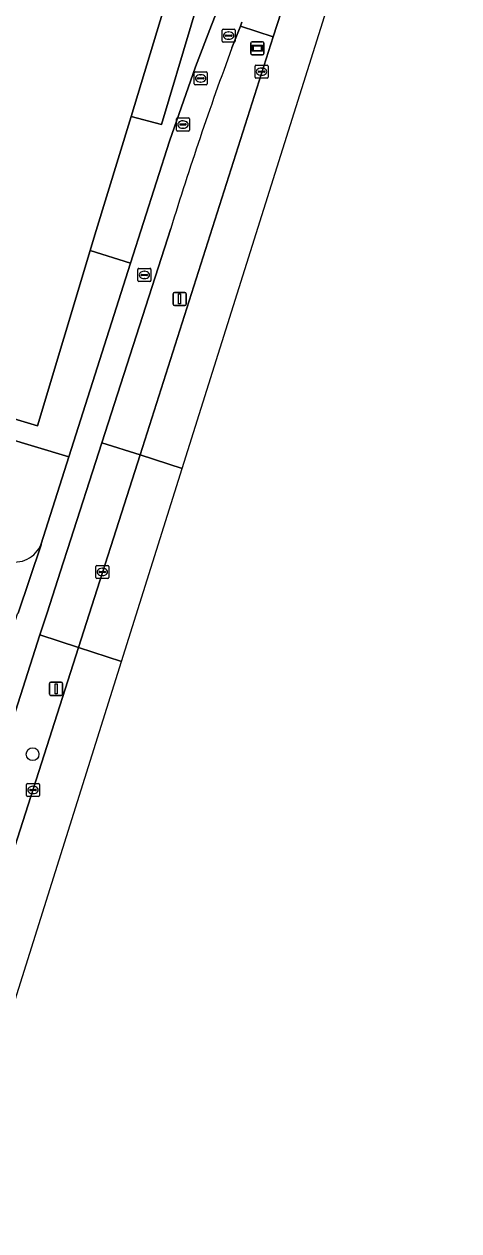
# Model space of a CAD drawing. Extents: x 160675 to 161153, y 383241 to 383714.
# Drawn here: x 161119.1 to 161152.3, y 383407.9 to 383500.1 of the extents above; entities that cross this region are included whole.
import ezdxf

# ---------------------------------------------------------------- set-up
doc = ezdxf.new("R2010")
doc.units = 0
for name, color, linetype in [('IMGEO_Berm_groen', 7, 'Continuous'), ('IMGEO_Boom', 7, 'Continuous'), ('IMGEO_Brandkraan', 7, 'Continuous'), ('IMGEO_Fietspad_gesloten', 7, 'Continuous'), ('IMGEO_Kolk', 7, 'Continuous'), ('IMGEO_Lichtmast', 7, 'Continuous'), ('IMGEO_Pand', 7, 'Continuous'), ('IMGEO_Rijbaan_lokaal_gesloten', 7, 'Continuous'), ('IMGEO_Rijbaan_lokaal_open', 7, 'Continuous'), ('IMGEO_Rioolput', 7, 'Continuous'), ('IMGEO_Voetpad_gesloten', 7, 'Continuous'), ('IMGEO_Voetpad_open', 7, 'Continuous'), ('IMGEO_Wegwijzer', 7, 'Continuous')]:
    doc.layers.add(name, color=color, linetype=linetype)

msp = doc.modelspace()

# ---------------------------------------------------------------- linework, layer by layer
at = {"layer": 'IMGEO_Berm_groen'}
for points in [[(161138.111, 383499.099), (161135.613, 383499.925), (161134.956, 383498.246)], [(161130.278, 383484.457), (161125.007, 383468.087), (161127.936, 383467.169), (161138.111, 383499.099)], [(161107.479, 383403.331), (161107.605, 383403.724), (161123.228, 383452.452), (161120.279, 383453.425), (161113.225, 383431.432), (161101.56, 383395.014), (161107.563, 383393.154), (161107.574, 383393.19), (161107.381, 383400.912)]]:
    msp.add_lwpolyline(points, dxfattribs=at)
msp.add_arc((161374.899, 383409.156), 255.948, 159.63019, 162.89019, dxfattribs=at)
at = {"layer": 'IMGEO_Boom'}
msp.add_circle((161119.714, 383444.298), 0.489, dxfattribs=at)
at = {"layer": 'IMGEO_Brandkraan'}
for p, q in [((161132.067, 383495.497), (161132.067, 383496.349)), ((161132.142, 383496.423), (161132.994, 383496.423)), ((161132.326, 383495.917), (161132.326, 383495.929)), ((161132.764, 383495.88), (161132.366, 383495.88)), ((161132.369, 383495.966), (161132.767, 383495.966)), ((161132.578, 383495.643), (161132.553, 383495.643)), ((161132.555, 383496.203), (161132.58, 383496.203)), ((161132.81, 383495.929), (161132.81, 383495.917)), ((161133.068, 383496.349), (161133.068, 383495.497)), ((161132.994, 383495.423), (161132.142, 383495.423)), ((161130.711, 383491.973), (161130.711, 383492.825)), ((161130.786, 383492.899), (161131.638, 383492.899)), ((161131.712, 383492.825), (161131.712, 383491.973)), ((161131.638, 383491.899), (161130.786, 383491.899)), ((161130.97, 383492.393), (161130.97, 383492.405)), ((161131.408, 383492.356), (161131.01, 383492.356)), ((161131.013, 383492.442), (161131.411, 383492.442)), ((161131.222, 383492.119), (161131.197, 383492.119)), ((161131.199, 383492.679), (161131.224, 383492.679)), ((161131.454, 383492.405), (161131.454, 383492.393))]:
    msp.add_line(p, q, dxfattribs=at)
for points in [[(161132.067, 383495.497), (161132.067, 383496.349)], [(161132.142, 383496.423), (161132.994, 383496.423)], [(161133.068, 383496.349), (161133.068, 383495.497)], [(161132.994, 383495.423), (161132.142, 383495.423)], [(161130.711, 383491.973), (161130.711, 383492.825)], [(161130.786, 383492.899), (161131.638, 383492.899)], [(161131.712, 383492.825), (161131.712, 383491.973)], [(161131.638, 383491.899), (161130.786, 383491.899)]]:
    msp.add_lwpolyline(points, dxfattribs=at)
for centre, radius, start, end in [((161132.144, 383496.347), 0.0765, 91.55205, 178.44795), ((161132.144, 383496.347), 0.0765, 91.55205, 178.44795), ((161132.366, 383495.926), 0.0403, 85.87752, 175.75265), ((161132.363, 383495.916), 0.0366, 178.93798, 274.71019), ((161132.767, 383495.923), 0.043, 264.86636, 352.45326), ((161132.771, 383495.928), 0.0386, 1.73085, 96.63898), ((161132.992, 383496.347), 0.0765, 1.55205, 88.44795), ((161132.992, 383496.347), 0.0765, 1.55205, 88.44795), ((161132.144, 383495.499), 0.0765, 181.55205, 268.44795), ((161132.144, 383495.499), 0.0765, 181.55205, 268.44795), ((161132.992, 383495.499), 0.0765, 271.55205, 358.44795), ((161132.992, 383495.499), 0.0765, 271.55205, 358.44795), ((161130.788, 383492.823), 0.0765, 91.55205, 178.44795), ((161130.788, 383492.823), 0.0765, 91.55205, 178.44795), ((161131.636, 383492.823), 0.0765, 1.55205, 88.44795), ((161131.636, 383492.823), 0.0765, 1.55205, 88.44795), ((161130.788, 383491.975), 0.0765, 181.55205, 268.44795), ((161130.788, 383491.975), 0.0765, 181.55205, 268.44795), ((161131.01, 383492.402), 0.0403, 85.87752, 175.75265), ((161131.007, 383492.392), 0.0366, 178.93798, 274.71019), ((161131.411, 383492.399), 0.043, 264.86636, 352.45326), ((161131.415, 383492.404), 0.0386, 1.73085, 96.63898), ((161131.636, 383491.975), 0.0765, 271.55205, 358.44795), ((161131.636, 383491.975), 0.0765, 271.55205, 358.44795)]:
    msp.add_arc(centre, radius, start, end, dxfattribs=at)
for centre, major_axis, ratio, start_param, end_param in [((161132.554, 383495.923), (-0.387, 0.002), 0.722429, 4.712389, 7.853982), ((161132.579, 383495.923), (-0.39, 0.002), 0.717154, 1.570796, 4.712389), ((161131.198, 383492.399), (-0.387, 0.002), 0.722429, 4.712389, 7.853982), ((161131.223, 383492.399), (-0.39, 0.002), 0.717154, 1.570796, 4.712389)]:
    msp.add_ellipse(centre, major_axis=major_axis, ratio=ratio, start_param=start_param, end_param=end_param, dxfattribs=at)
at = {"layer": 'IMGEO_Fietspad_gesloten'}
for points in [[(161136.323, 383508.668), (161135.437, 383505.693), (161134.331, 383502.407), (161133.4, 383500), (161132.165, 383496.809), (161130.173, 383491.135), (161127.208, 383481.818), (161122.498, 383467.015), (161120.382, 383460.363), (161120.37, 383460.302), (161118.601, 383455.071), (161118.548, 383454.992), (161111.242, 383432.14), (161095.589, 383383.263), (161087.624, 383358.486), (161087.564, 383358.301), (161083.78, 383346.529), (161083.048, 383344.18), (161082.416, 383341.836)], [(161134.956, 383498.246), (161135.613, 383499.925), (161135.642, 383500), (161135.725, 383500.212)], [(161125.007, 383468.087), (161130.278, 383484.457)], [(161084.465, 383341.347), (161085.045, 383343.449), (161085.62, 383345.335), (161089.577, 383357.659), (161089.636, 383357.844), (161090.169, 383359.505), (161092.79, 383367.643), (161096.168, 383378.107), (161097.142, 383381.223), (161101.56, 383395.014), (161113.225, 383431.432), (161120.279, 383453.425), (161120.819, 383455.108), (161122.052, 383458.909), (161122.383, 383459.936), (161125.007, 383468.087)], [(161118.548, 383454.992), (161118.601, 383455.071), (161120.37, 383460.302), (161120.382, 383460.363)]]:
    msp.add_lwpolyline(points, dxfattribs=at)
for centre, radius, start, end in [((161374.899, 383409.156), 255.948, 159.63019, 162.89019), ((161118.329, 383461.181), 2.21, 254.03275, 338.28491)]:
    msp.add_arc(centre, radius, start, end, dxfattribs=at)
at = {"layer": 'IMGEO_Kolk'}
for p, q in [((161136.723, 383496.011), (161136.723, 383496.863)), ((161136.798, 383496.937), (161137.65, 383496.937)), ((161137.211, 383496.717), (161137.236, 383496.717)), ((161137.724, 383496.863), (161137.724, 383496.011)), ((161137.65, 383495.937), (161136.798, 383495.937)), ((161136.982, 383496.431), (161136.982, 383496.443)), ((161137.42, 383496.394), (161137.022, 383496.394)), ((161137.025, 383496.48), (161137.423, 383496.48)), ((161137.234, 383496.157), (161137.209, 383496.157)), ((161137.466, 383496.443), (161137.466, 383496.431)), ((161124.62, 383458.718), (161125.472, 383458.718)), ((161124.545, 383457.792), (161124.545, 383458.644)), ((161124.804, 383458.212), (161124.804, 383458.224)), ((161125.242, 383458.175), (161124.844, 383458.175)), ((161124.847, 383458.261), (161125.245, 383458.261)), ((161125.056, 383457.938), (161125.031, 383457.938)), ((161125.033, 383458.498), (161125.058, 383458.498)), ((161125.288, 383458.224), (161125.288, 383458.212)), ((161125.546, 383458.644), (161125.546, 383457.792)), ((161125.472, 383457.718), (161124.62, 383457.718)), ((161119.25, 383441.138), (161119.25, 383441.99)), ((161119.325, 383442.064), (161120.177, 383442.064)), ((161119.509, 383441.558), (161119.509, 383441.57)), ((161119.947, 383441.521), (161119.549, 383441.521)), ((161119.552, 383441.607), (161119.95, 383441.607)), ((161119.761, 383441.284), (161119.736, 383441.284)), ((161119.738, 383441.844), (161119.763, 383441.844)), ((161119.993, 383441.57), (161119.993, 383441.558)), ((161120.251, 383441.99), (161120.251, 383441.138)), ((161120.177, 383441.064), (161119.325, 383441.064))]:
    msp.add_line(p, q, dxfattribs=at)
for points in [[(161136.723, 383496.011), (161136.723, 383496.863)], [(161136.798, 383496.937), (161137.65, 383496.937)], [(161137.724, 383496.863), (161137.724, 383496.011)], [(161137.65, 383495.937), (161136.798, 383495.937)], [(161124.62, 383458.718), (161125.472, 383458.718)], [(161124.545, 383457.792), (161124.545, 383458.644)], [(161125.546, 383458.644), (161125.546, 383457.792)], [(161125.472, 383457.718), (161124.62, 383457.718)], [(161119.25, 383441.138), (161119.25, 383441.99)], [(161119.325, 383442.064), (161120.177, 383442.064)], [(161120.251, 383441.99), (161120.251, 383441.138)], [(161120.177, 383441.064), (161119.325, 383441.064)]]:
    msp.add_lwpolyline(points, dxfattribs=at)
for centre, radius, start, end in [((161136.8, 383496.861), 0.0765, 91.55205, 178.44795), ((161136.8, 383496.861), 0.0765, 91.55205, 178.44795), ((161137.648, 383496.861), 0.0765, 1.55205, 88.44795), ((161137.648, 383496.861), 0.0765, 1.55205, 88.44795), ((161136.8, 383496.013), 0.0765, 181.55205, 268.44795), ((161136.8, 383496.013), 0.0765, 181.55205, 268.44795), ((161137.022, 383496.44), 0.0403, 85.87752, 175.75265), ((161137.019, 383496.43), 0.0366, 178.93798, 274.71019), ((161137.423, 383496.437), 0.043, 264.86636, 352.45326), ((161137.427, 383496.442), 0.0386, 1.73085, 96.63898), ((161137.648, 383496.013), 0.0765, 271.55205, 358.44795), ((161137.648, 383496.013), 0.0765, 271.55205, 358.44795), ((161124.622, 383458.642), 0.0765, 91.55205, 178.44795), ((161124.622, 383458.642), 0.0765, 91.55205, 178.44795), ((161125.47, 383458.642), 0.0765, 1.55205, 88.44795), ((161125.47, 383458.642), 0.0765, 1.55205, 88.44795), ((161124.622, 383457.794), 0.0765, 181.55205, 268.44795), ((161124.622, 383457.794), 0.0765, 181.55205, 268.44795), ((161124.844, 383458.221), 0.0403, 85.87752, 175.75265), ((161124.841, 383458.211), 0.0366, 178.93798, 274.71019), ((161125.245, 383458.218), 0.043, 264.86636, 352.45326), ((161125.249, 383458.223), 0.0386, 1.73085, 96.63898), ((161125.47, 383457.794), 0.0765, 271.55205, 358.44795), ((161125.47, 383457.794), 0.0765, 271.55205, 358.44795), ((161119.327, 383441.988), 0.0765, 91.55205, 178.44795), ((161119.327, 383441.988), 0.0765, 91.55205, 178.44795), ((161119.549, 383441.567), 0.0403, 85.87752, 175.75265), ((161119.546, 383441.557), 0.0366, 178.93798, 274.71019), ((161119.95, 383441.564), 0.043, 264.86636, 352.45326), ((161119.954, 383441.569), 0.0386, 1.73085, 96.63898), ((161120.175, 383441.988), 0.0765, 1.55205, 88.44795), ((161120.175, 383441.988), 0.0765, 1.55205, 88.44795), ((161119.327, 383441.14), 0.0765, 181.55205, 268.44795), ((161119.327, 383441.14), 0.0765, 181.55205, 268.44795), ((161120.175, 383441.14), 0.0765, 271.55205, 358.44795), ((161120.175, 383441.14), 0.0765, 271.55205, 358.44795)]:
    msp.add_arc(centre, radius, start, end, dxfattribs=at)
for centre, major_axis, ratio, start_param, end_param in [((161137.21, 383496.437), (-0.387, 0.002), 0.722429, 4.712389, 7.853982), ((161137.235, 383496.437), (-0.39, 0.002), 0.717154, 1.570796, 4.712389), ((161125.032, 383458.218), (-0.387, 0.002), 0.722429, 4.712389, 7.853982), ((161125.057, 383458.218), (-0.39, 0.002), 0.717154, 1.570796, 4.712389), ((161119.737, 383441.564), (-0.387, 0.002), 0.722429, 4.712389, 7.853982), ((161119.762, 383441.564), (-0.39, 0.002), 0.717154, 1.570796, 4.712389)]:
    msp.add_ellipse(centre, major_axis=major_axis, ratio=ratio, start_param=start_param, end_param=end_param, dxfattribs=at)
at = {"layer": 'IMGEO_Lichtmast'}
for p, q in [((161130.464, 383478.678), (161130.464, 383479.478)), ((161130.464, 383479.478), (161130.464, 383478.678)), ((161130.564, 383479.578), (161131.354, 383479.578)), ((161131.354, 383479.578), (161130.564, 383479.578)), ((161131.454, 383479.478), (161131.454, 383478.678)), ((161131.454, 383478.678), (161131.454, 383479.478)), ((161131.354, 383478.578), (161130.564, 383478.578)), ((161130.564, 383478.578), (161131.354, 383478.578)), ((161121.017, 383448.892), (161121.017, 383449.692)), ((161121.017, 383449.692), (161121.017, 383448.892)), ((161121.117, 383449.792), (161121.907, 383449.792)), ((161121.907, 383449.792), (161121.117, 383449.792)), ((161122.007, 383449.692), (161122.007, 383448.892)), ((161122.007, 383448.892), (161122.007, 383449.692)), ((161121.907, 383448.792), (161121.117, 383448.792)), ((161121.117, 383448.792), (161121.907, 383448.792))]:
    msp.add_line(p, q, dxfattribs=at)
for points in [[(161130.884, 383479.453), (161131.034, 383479.453), (161131.034, 383478.703), (161130.884, 383478.703), (161130.884, 383479.453)], [(161121.437, 383449.667), (161121.587, 383449.667), (161121.587, 383448.917), (161121.437, 383448.917), (161121.437, 383449.667)]]:
    msp.add_lwpolyline(points, dxfattribs=at)
for centre, start, end in [((161130.564, 383479.478), 90, 180), ((161130.564, 383479.478), 90, 180), ((161131.354, 383479.478), 0, 90), ((161131.354, 383479.478), 360, 90), ((161130.564, 383478.678), 180, 270), ((161130.564, 383478.678), 180, 270), ((161131.354, 383478.678), 270, 0), ((161131.354, 383478.678), 270, 0), ((161121.117, 383449.692), 90, 180), ((161121.117, 383449.692), 90, 180), ((161121.907, 383449.692), 0, 90), ((161121.907, 383449.692), 360, 90), ((161121.117, 383448.892), 180, 270), ((161121.117, 383448.892), 180, 270), ((161121.907, 383448.892), 270, 0), ((161121.907, 383448.892), 270, 0)]:
    msp.add_arc(centre, 0.1, start, end, dxfattribs=at)
at = {"layer": 'IMGEO_Pand'}
msp.add_lwpolyline([(161098.449, 383475.853), (161120.099, 383469.376), (161124.121, 383482.779), (161124.476, 383483.962), (161127.242, 383493.025), (161131.445, 383506.803)], dxfattribs=at)
at = {"layer": 'IMGEO_Rijbaan_lokaal_gesloten'}
for points in [[(161131.164, 383466.132), (161151.344, 383530.186), (161152.314, 383553.93), (161150.533, 383553.729), (161150.571, 383553.488)], [(161143.824, 383517.156), (161143.766, 383516.961), (161141.011, 383508.317), (161139.017, 383501.943), (161138.111, 383499.099), (161127.936, 383467.169), (161131.164, 383466.132)], [(161108.114, 383392.971), (161126.512, 383451.368), (161123.228, 383452.452), (161107.605, 383403.724), (161107.479, 383403.331)]]:
    msp.add_lwpolyline(points, dxfattribs=at)
at = {"layer": 'IMGEO_Rijbaan_lokaal_open'}
msp.add_lwpolyline([(161120.382, 383460.363), (161122.498, 383467.015), (161097.981, 383474.366), (161097.996, 383474.414), (161093.161, 383475.961), (161092.976, 383475.361), (161090.671, 383476.078), (161087.381, 383477.149), (161078.576, 383479.739), (161077.164, 383480.155)], dxfattribs=at)
msp.add_lwpolyline([(161126.512, 383451.368), (161131.164, 383466.132), (161127.936, 383467.169), (161123.228, 383452.452)], close=True, dxfattribs=at)
msp.add_arc((161118.329, 383461.181), 2.21, 254.03275, 338.28491, dxfattribs=at)
at = {"layer": 'IMGEO_Rioolput'}
for p, q in [((161134.205, 383498.763), (161134.205, 383499.615)), ((161134.28, 383499.689), (161135.132, 383499.689)), ((161134.693, 383499.469), (161134.718, 383499.469)), ((161135.206, 383499.615), (161135.206, 383498.763)), ((161135.132, 383498.689), (161134.28, 383498.689)), ((161134.464, 383499.183), (161134.464, 383499.195)), ((161134.902, 383499.146), (161134.504, 383499.146)), ((161134.507, 383499.232), (161134.905, 383499.232)), ((161134.716, 383498.909), (161134.691, 383498.909)), ((161134.948, 383499.195), (161134.948, 383499.183)), ((161127.766, 383480.484), (161127.766, 383481.336)), ((161127.841, 383481.41), (161128.693, 383481.41)), ((161128.025, 383480.904), (161128.025, 383480.916)), ((161128.463, 383480.867), (161128.065, 383480.867)), ((161128.068, 383480.953), (161128.466, 383480.953)), ((161128.254, 383481.19), (161128.279, 383481.19)), ((161128.509, 383480.916), (161128.509, 383480.904)), ((161128.767, 383481.336), (161128.767, 383480.484)), ((161128.693, 383480.41), (161127.841, 383480.41)), ((161128.277, 383480.63), (161128.252, 383480.63))]:
    msp.add_line(p, q, dxfattribs=at)
for points in [[(161134.205, 383498.763), (161134.205, 383499.615)], [(161134.28, 383499.689), (161135.132, 383499.689)], [(161135.206, 383499.615), (161135.206, 383498.763)], [(161135.132, 383498.689), (161134.28, 383498.689)], [(161127.766, 383480.484), (161127.766, 383481.336)], [(161127.841, 383481.41), (161128.693, 383481.41)], [(161128.767, 383481.336), (161128.767, 383480.484)], [(161128.693, 383480.41), (161127.841, 383480.41)]]:
    msp.add_lwpolyline(points, dxfattribs=at)
for centre, radius, start, end in [((161134.282, 383499.613), 0.0765, 91.55205, 178.44795), ((161134.282, 383499.613), 0.0765, 91.55205, 178.44795), ((161135.13, 383499.613), 0.0765, 1.55205, 88.44795), ((161135.13, 383499.613), 0.0765, 1.55205, 88.44795), ((161134.282, 383498.765), 0.0765, 181.55205, 268.44795), ((161134.282, 383498.765), 0.0765, 181.55205, 268.44795), ((161134.504, 383499.192), 0.0403, 85.87752, 175.75265), ((161134.501, 383499.182), 0.0366, 178.93798, 274.71019), ((161134.905, 383499.189), 0.043, 264.86636, 352.45326), ((161134.909, 383499.194), 0.0386, 1.73085, 96.63898), ((161135.13, 383498.765), 0.0765, 271.55205, 358.44795), ((161135.13, 383498.765), 0.0765, 271.55205, 358.44795), ((161127.843, 383481.334), 0.0765, 91.55205, 178.44795), ((161127.843, 383481.334), 0.0765, 91.55205, 178.44795), ((161128.065, 383480.913), 0.0403, 85.87752, 175.75265), ((161128.062, 383480.903), 0.0366, 178.93798, 274.71019), ((161128.466, 383480.91), 0.043, 264.86636, 352.45326), ((161128.47, 383480.915), 0.0386, 1.73085, 96.63898), ((161128.691, 383481.334), 0.0765, 1.55205, 88.44795), ((161128.691, 383481.334), 0.0765, 1.55205, 88.44795), ((161127.843, 383480.486), 0.0765, 181.55205, 268.44795), ((161127.843, 383480.486), 0.0765, 181.55205, 268.44795), ((161128.691, 383480.486), 0.0765, 271.55205, 358.44795), ((161128.691, 383480.486), 0.0765, 271.55205, 358.44795)]:
    msp.add_arc(centre, radius, start, end, dxfattribs=at)
for centre, major_axis, ratio, start_param, end_param in [((161134.692, 383499.189), (-0.387, 0.002), 0.722429, 4.712389, 7.853982), ((161134.717, 383499.189), (-0.39, 0.002), 0.717154, 1.570796, 4.712389), ((161128.253, 383480.91), (-0.387, 0.002), 0.722429, 4.712389, 7.853982), ((161128.278, 383480.91), (-0.39, 0.002), 0.717154, 1.570796, 4.712389)]:
    msp.add_ellipse(centre, major_axis=major_axis, ratio=ratio, start_param=start_param, end_param=end_param, dxfattribs=at)
at = {"layer": 'IMGEO_Voetpad_gesloten'}
msp.add_lwpolyline([(161127.242, 383493.025), (161129.57, 383492.392), (161131.836, 383500), (161133.658, 383506.139), (161131.445, 383506.803)], close=True, dxfattribs=at)
at = {"layer": 'IMGEO_Voetpad_open'}
for points in [[(161141.666, 383530.021), (161143.015, 383536.61), (161140.608, 383536.938), (161138.899, 383525.073), (161135.177, 383510.84), (161135.314, 383510.8), (161134.952, 383509.459), (161134.678, 383509.541), (161133.658, 383506.139), (161131.836, 383500), (161129.57, 383492.392), (161127.242, 383493.025), (161124.476, 383483.962), (161124.121, 383482.779), (161127.208, 383481.818), (161130.173, 383491.135), (161132.165, 383496.809), (161133.4, 383500), (161134.331, 383502.407)], [(161135.725, 383500.212), (161135.642, 383500), (161135.613, 383499.925), (161138.111, 383499.099), (161139.017, 383501.943)]]:
    msp.add_lwpolyline(points, dxfattribs=at)
for points in [[(161097.996, 383474.414), (161097.981, 383474.366), (161122.498, 383467.015), (161127.208, 383481.818), (161124.121, 383482.779), (161120.099, 383469.376), (161098.449, 383475.853), (161098.229, 383475.153)], [(161127.936, 383467.169), (161125.007, 383468.087), (161122.383, 383459.936), (161122.052, 383458.909), (161120.819, 383455.108), (161120.279, 383453.425), (161123.228, 383452.452)]]:
    msp.add_lwpolyline(points, close=True, dxfattribs=at)
at = {"layer": 'IMGEO_Wegwijzer'}
for p, q in [((161136.408, 383497.828), (161136.408, 383498.628)), ((161136.408, 383498.628), (161136.408, 383497.828)), ((161136.508, 383498.728), (161137.298, 383498.728)), ((161137.298, 383498.728), (161136.508, 383498.728)), ((161137.398, 383498.628), (161137.398, 383497.828)), ((161137.398, 383497.828), (161137.398, 383498.628)), ((161137.298, 383497.728), (161136.508, 383497.728)), ((161136.508, 383497.728), (161137.298, 383497.728))]:
    msp.add_line(p, q, dxfattribs=at)
for points in [[(161136.509, 383498.46), (161137.297, 383498.46), (161137.297, 383497.996), (161136.509, 383497.996), (161136.509, 383498.46)], [(161136.574, 383498.395), (161136.574, 383498.061), (161137.232, 383498.061), (161137.232, 383498.395), (161136.574, 383498.395)]]:
    msp.add_lwpolyline(points, dxfattribs=at)
for centre, start, end in [((161136.508, 383498.628), 90, 180), ((161136.508, 383498.628), 90, 180), ((161137.298, 383498.628), 0, 90), ((161137.298, 383498.628), 360, 90), ((161136.508, 383497.828), 180, 270), ((161136.508, 383497.828), 180, 270), ((161137.298, 383497.828), 270, 0), ((161137.298, 383497.828), 270, 0)]:
    msp.add_arc(centre, 0.1, start, end, dxfattribs=at)

doc.saveas('drawing.dxf')
